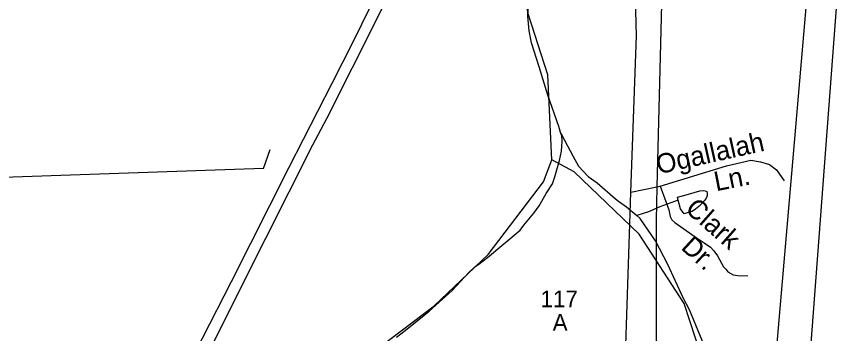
# Model space of a CAD drawing. Extents: x 2206922 to 2357709, y 510027 to 673830.
# Drawn here: x 2284540 to 2288617, y 569227 to 570776 of the extents above; entities that cross this region are included whole.
import ezdxf

# ---------------------------------------------------------------- set-up
doc = ezdxf.new("R2010")
doc.units = 0
for name, color, linetype in [('Exist Boundary Political Urban Extension UEB', 7, 'Continuous'), ('Exist Hydrographic Creek Single Shore', 7, 'Continuous'), ('Exist Hydrographic Misc Water Feature', 7, 'Continuous'), ('Exist Railroad Mainline', 7, 'Continuous'), ('Exist Road Non-System Type 51', 7, 'Continuous'), ('Exist Road Non-System Type 51 Label', 7, 'Continuous'), ('Exist Road Primary US Attributed', 7, 'Continuous'), ('Exist Road Primary US Divided Attributed', 7, 'Continuous'), ('Exist Road Primary US Label', 7, 'Continuous')]:
    doc.layers.add(name, color=color, linetype=linetype)

msp = doc.modelspace()

# ---------------------------------------------------------------- linework, layer by layer
at = {"layer": 'Exist Boundary Political Urban Extension UEB'}
for points in [[(2288395.5, 568735.1), (2288231, 568800.9), (2288453.7, 571370.3)], [(2287590.4, 571307.9), (2287698.5, 570902.3), (2287674.6, 569943.9)], [(2287674.6, 569943.9), (2287670.5, 569781.5), (2287670.5, 568772.8), (2287558.4, 568184.4), (2287278.2, 567147.7), (2287255.6, 567057.4)]]:
    msp.add_lwpolyline(points, dxfattribs=at)
at = {"layer": 'Exist Hydrographic Creek Single Shore'}
for points in [[(2287160, 570075.5), (2287139.9, 570492.5), (2287044.9, 570789.5), (2287055.8, 571399.3), (2287135.6, 571602), (2287164.2, 571658.1), (2287204.2, 571703.8), (2287256.8, 571750.7), (2287278.5, 571781.6), (2287300.8, 571909.2)], [(2284267.9, 565867.3), (2284583.9, 565952.8), (2284815.8, 566072.7), (2285087.9, 566349.2), (2285152.9, 566541.4), (2285074.8, 566841.4), (2284622.9, 567145.7), (2284546.8, 567245.7), (2284511.9, 567393.9), (2284584.9, 567602.4), (2284716.8, 567786.6), (2285051.8, 568416.1), (2285341.8, 568610.2), (2286260.8, 569116.4), (2286583.8, 569362.4), (2286847.9, 569612.9), (2287119.8, 569968.2), (2287160, 570075.5)], [(2287919.9, 569033.7), (2287807.9, 569373.8), (2287587.9, 569712.7), (2287268.8, 570017.6), (2287160, 570075.5)]]:
    msp.add_lwpolyline(points, dxfattribs=at)
at = {"layer": 'Exist Hydrographic Misc Water Feature'}
for points in [[(2287204.7, 570205.2), (2287194.6, 570239.2), (2287141.1, 570392.9), (2287097.6, 570530.4), (2287060.7, 570647.8), (2287049.8, 570707.5), (2287043.1, 570779.5), (2287040.8, 570829.3), (2287046.2, 570879.6), (2287054.2, 570909.6)], [(2286400.2, 569208.4), (2286442.3, 569240.6), (2286559.2, 569335.7), (2286672.1, 569436.7), (2286753.1, 569525.5), (2286785.1, 569553.9), (2286802.8, 569565.8), (2286844.4, 569598.5), (2287005.1, 569731.7), (2287022.8, 569756.2), (2287072.4, 569814.4), (2287098, 569850.7), (2287133.1, 569911.1), (2287162.8, 569959.3), (2287174.5, 569993.3), (2287197.9, 570073.2), (2287207.5, 570117.6), (2287210.6, 570167.5), (2287209.2, 570196.8), (2287204.7, 570205.2)], [(2287204.7, 570205.2), (2287209.2, 570196.8), (2287263.3, 570095.8), (2287290.2, 570044.4), (2287338.4, 569994.9), (2287382.9, 569963.1), (2287471.6, 569886), (2287487.4, 569874.3), (2287525.8, 569846.7), (2287576.4, 569803)], [(2287779.4, 569879), (2287774.9, 569893.1), (2287817.4, 569905.4), (2287884.6, 569924), (2287904.9, 569926.2), (2287911.1, 569924.1), (2287918.9, 569920.5), (2287920.9, 569912.4), (2287920.9, 569902.3), (2287917.2, 569892.3), (2287909.2, 569878.1), (2287897.1, 569864.1), (2287879.7, 569848.1), (2287863.7, 569833.9), (2287847.9, 569823.7), (2287837.9, 569821.5), (2287808.1, 569811.4), (2287789.9, 569836.9), (2287779.4, 569879)], [(2287779.4, 569879), (2287689.8, 569846.3), (2287633.8, 569821.5), (2287608.2, 569813.5), (2287576.4, 569803)], [(2287916, 569144.7), (2287834.6, 569341.9), (2287803.6, 569401.3), (2287728.4, 569564.7), (2287667.3, 569679.8), (2287592.4, 569789.2), (2287576.4, 569803)]]:
    msp.add_lwpolyline(points, dxfattribs=at)
at = {"layer": 'Exist Railroad Mainline'}
msp.add_lwpolyline([(2288952.5, 575417.9), (2288939.4, 575328.9), (2288894.6, 575010.5), (2288861, 574754.3), (2288832.1, 574422.3), (2288797.4, 574086.4), (2288738.9, 573282.2), (2288399.4, 568789.4), (2288395.5, 568735.1), (2288273, 567057.4), (2288112.4, 564856.3), (2288039.1, 563851.4), (2288038, 563836.6), (2287853.8, 561437.5), (2287845.7, 561332.3), (2287845.6, 561330.8)], dxfattribs=at)
at = {"layer": 'Exist Road Non-System Type 51'}
for p, q in [((2285749, 570033.8), (2285780.3, 570126.1)), ((2287547.7, 569918.3), (2287674.6, 569943.9)), ((2287674.6, 569943.9), (2287691.1, 569947.2))]:
    msp.add_line(p, q, dxfattribs=at)
for points in [[(2287691.1, 569947.2), (2288015.9, 570047.3), (2288134.3, 570074.9), (2288181.5, 570066.8), (2288225.4, 570053.1), (2288259.7, 570027.4), (2288298.7, 569973.6)], [(2285749, 570033.8), (2283621, 569959.9), (2283571.1, 569953.5), (2283633.7, 569876), (2283661.9, 569848.3), (2283684.2, 569814.6), (2283692.4, 569794.7), (2283698.8, 569772.7), (2283707.8, 569664.8), (2283720.9, 569543), (2283736.3, 569385.3)], [(2287691.1, 569947.2), (2287718.7, 569872.2), (2287733.1, 569831.4), (2287739.7, 569798.5), (2287747.6, 569782.7), (2287762.1, 569769.6), (2287862, 569699.8), (2287905.5, 569669.5), (2287937, 569648.5), (2287954.1, 569631.4), (2287971.2, 569606.4), (2288001.5, 569552.4), (2288012, 569540.6), (2288022.5, 569528.7), (2288047.5, 569512.9), (2288083, 569507.7), (2288119.9, 569510.3)]]:
    msp.add_lwpolyline(points, dxfattribs=at)
at = {"layer": 'Exist Road Primary US Attributed'}
msp.add_lwpolyline([(2287512.2, 568832.5), (2287521.5, 569120.3), (2287542.6, 569763.6), (2287547.7, 569918.3), (2287574.9, 570683.2), (2287572.2, 570804.5), (2287565.2, 570903.5), (2287545.7, 571009.4), (2287512.3, 571121), (2287449.6, 571271.5), (2287331.1, 571479.2), (2287242, 571636.8), (2287196.9, 571715.9)], dxfattribs=at)
at = {"layer": 'Exist Road Primary US Divided Attributed'}
for points in [[(2286878.6, 572105.8), (2286833, 571982.2), (2286782.4, 571865.7), (2286477.4, 571248.9), (2286185.2, 570652), (2286082.6, 570450.1), (2285871.7, 570038.9), (2285590.6, 569478.9), (2285164.4, 568647.3), (2284873.8, 568065.7), (2284671.9, 567618.8), (2284548.2, 567284.9), (2284478.2, 567045.3)], [(2284491.7, 566784.1), (2284556.2, 567048), (2284618.1, 567263.4), (2284736.5, 567594.5), (2284938.3, 568065.7), (2285215.5, 568606.9), (2285643.3, 569463.1), (2285990.5, 570149.7), (2286057.7, 570278.9), (2286308, 570774.3), (2286569, 571310.1), (2286703.5, 571568.6), (2286838.1, 571837.8), (2286893.8, 571965.3), (2286930.4, 572091.7)]]:
    msp.add_lwpolyline(points, dxfattribs=at)

# ---------------------------------------------------------------- texts
at = {"layer": 'Exist Road Non-System Type 51 Label'}
for s, rotation, p in [('Ogallalah', 12.4976, (2287683, 570005)), ('Ln.', 11.2056, (2287964.5, 569922)), ('Clark', 318.5653, (2287807.9, 569827.6)), ('Dr.', 317.4378, (2287788.2, 569642.8))]:
    msp.add_text(s, height=95, rotation=rotation, dxfattribs=at).set_placement(p)
at = {"layer": 'Exist Road Primary US Label'}
for s, height, p in [('117', 82.02, (2287104.7, 569354.7)), ('A', 82, (2287164.4, 569239.9))]:
    msp.add_text(s, height=height, dxfattribs=at).set_placement(p)

doc.saveas('drawing.dxf')
